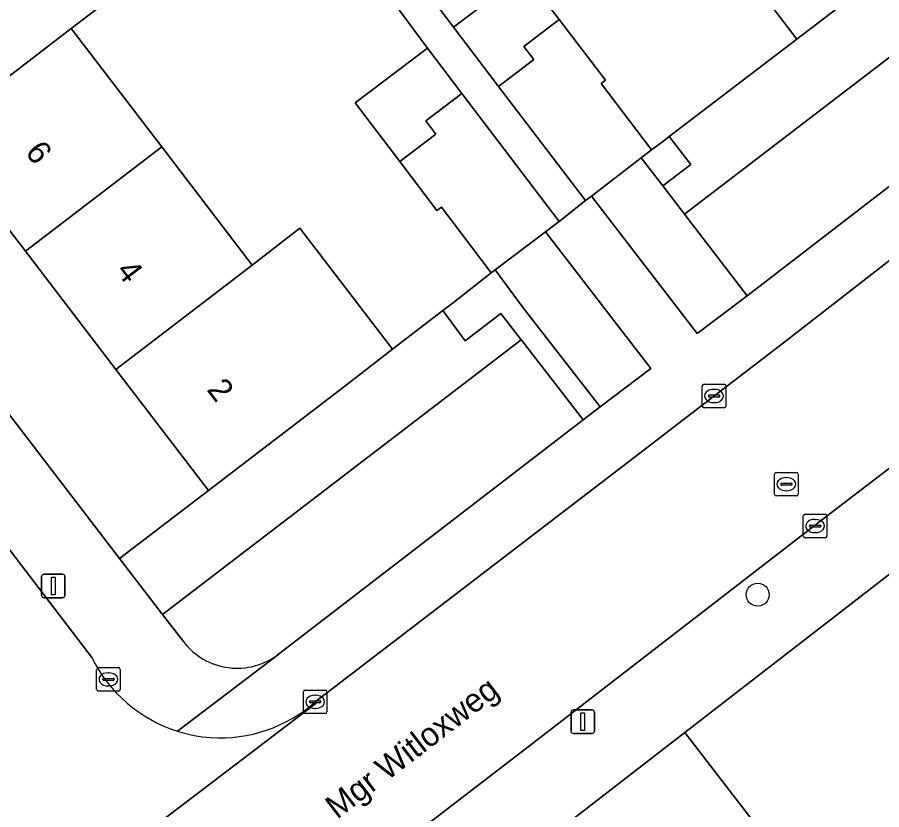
# Model space of a CAD drawing. Extents: x 159352 to 160617, y 385888 to 387323.
# Drawn here: x 160010.79 to 160047.49, y 386712.55 to 386746.17 of the extents above; entities that cross this region are included whole.
import ezdxf

# ---------------------------------------------------------------- set-up
doc = ezdxf.new("R2010")
doc.units = 0
for name, color, linetype in [('IMGEO_Boom', 7, 'Continuous'), ('IMGEO_Erf', 7, 'Continuous'), ('IMGEO_Groenvoorziening', 7, 'Continuous'), ('IMGEO_Kolk', 7, 'Continuous'), ('IMGEO_Lichtmast', 7, 'Continuous'), ('IMGEO_Openbare_ruimte_label', 7, 'Continuous'), ('IMGEO_Pand', 7, 'Continuous'), ('IMGEO_Pand_nummerreeks', 7, 'Continuous'), ('IMGEO_Parkeervlak_open', 7, 'Continuous'), ('IMGEO_Rijbaan_lokaal_open', 7, 'Continuous'), ('IMGEO_Rioolput', 7, 'Continuous'), ('IMGEO_Voetpad_open', 7, 'Continuous')]:
    doc.layers.add(name, color=color, linetype=linetype)

msp = doc.modelspace()

# ---------------------------------------------------------------- linework, layer by layer
at = {"layer": 'IMGEO_Boom'}
msp.add_circle((160042.226, 386721.668), 0.489, dxfattribs=at)
at = {"layer": 'IMGEO_Erf'}
for points in [[(159957.575, 386798.202), (159994.571, 386750), (160000, 386742.927), (160015.138, 386723.204), (160018.908, 386726.091), (160014.977, 386731.223), (160011.137, 386736.238), (160007.296, 386741.253), (160003.457, 386746.266), (160000.597, 386750), (160000, 386750.78), (159999.617, 386751.281), (159995.776, 386756.295), (159991.935, 386761.31), (159988.096, 386766.323), (159984.255, 386771.339), (159980.415, 386776.352), (159976.574, 386781.368), (159972.734, 386786.381), (159968.894, 386791.396)], [(160025.265, 386751.106), (160029.313, 386745.744), (160032.307, 386748.03), (160033.804, 386746.068), (160035.766, 386743.498), (160035.575, 386743.352), (160037.724, 386740.537), (160038.239, 386740.93), (160038.466, 386741.104), (160043.889, 386745.246), (160040.249, 386750)], [(160015.38, 386747.447), (160013.083, 386745.687), (160016.925, 386740.67), (160020.765, 386735.656), (160022.793, 386737.221), (160026.729, 386732.08), (160028.863, 386733.731), (160029.306, 386734.073), (160030.916, 386735.319), (160028.796, 386738.112), (160028.605, 386737.968), (160027.027, 386740.046), (160025.138, 386742.534), (160028.207, 386744.864), (160024.112, 386750.384)], [(160059.388, 386731.484), (160039.137, 386715.824), (160067.311, 386679.265), (160076.083, 386667.881), (160092.338, 386646.788), (160104.078, 386655.792), (160112.944, 386662.916), (160113.238, 386663.137)], [(160065.794, 386626.44), (160085.005, 386641.126), (160089.965, 386644.917), (160092.338, 386646.788), (160076.083, 386667.881), (160067.311, 386679.265), (160039.137, 386715.824), (160034.69, 386712.386), (160000, 386685.869), (159989.185, 386677.602), (160000, 386663.753), (160003.382, 386659.325), (160006.78, 386654.871), (160017.39, 386640.963), (160015.782, 386639.699), (160016.316, 386638.995), (160013.533, 386636.86), (160000, 386626.477)]]:
    msp.add_lwpolyline(points, dxfattribs=at)
at = {"layer": 'IMGEO_Groenvoorziening'}
for points in [[(160055.283, 386750.192), (160053.449, 386752.565), (160050.099, 386750), (160049.67, 386749.672), (160043.889, 386745.246), (160038.466, 386741.104), (160039.381, 386739.915), (160038.199, 386739.013), (160039.12, 386737.816)], [(160032.188, 386732.481), (160031.317, 386733.604), (160029.814, 386732.446), (160028.863, 386733.731), (160026.729, 386732.08), (160024.696, 386730.523), (160018.908, 386726.091), (160015.138, 386723.204), (160016.965, 386720.824)]]:
    msp.add_lwpolyline(points, close=True, dxfattribs=at)
for points in [[(160056.129, 386749.098), (160055.283, 386750.192), (160039.12, 386737.816), (160041.782, 386734.354), (160053.726, 386743.539)], [(160034.818, 386729.091), (160032.208, 386732.455), (160032.188, 386732.481), (160016.965, 386720.824), (160017.846, 386719.676)], [(160021.889, 386719.146), (160034.818, 386729.091)]]:
    msp.add_lwpolyline(points, dxfattribs=at)
msp.add_arc((160020.132, 386721.43), 2.882, 217.5016, 307.5617, dxfattribs=at)
at = {"layer": 'IMGEO_Kolk'}
for p, q in [((160039.948, 386730.599), (160040.8, 386730.599)), ((160039.873, 386729.673), (160039.873, 386730.525)), ((160040.361, 386730.379), (160040.386, 386730.379)), ((160040.874, 386730.525), (160040.874, 386729.673)), ((160040.132, 386730.093), (160040.132, 386730.105)), ((160040.57, 386730.056), (160040.172, 386730.056)), ((160040.175, 386730.142), (160040.573, 386730.142)), ((160040.616, 386730.105), (160040.616, 386730.093)), ((160040.8, 386729.599), (160039.948, 386729.599)), ((160040.384, 386729.819), (160040.359, 386729.819)), ((160044.163, 386724.156), (160044.163, 386725.008)), ((160044.238, 386725.082), (160045.09, 386725.082)), ((160044.651, 386724.862), (160044.676, 386724.862)), ((160045.164, 386725.008), (160045.164, 386724.156)), ((160044.422, 386724.576), (160044.422, 386724.588)), ((160044.86, 386724.539), (160044.462, 386724.539)), ((160044.465, 386724.625), (160044.863, 386724.625)), ((160044.906, 386724.588), (160044.906, 386724.576)), ((160045.09, 386724.082), (160044.238, 386724.082)), ((160044.674, 386724.302), (160044.649, 386724.302)), ((160014.164, 386717.649), (160014.164, 386718.501)), ((160014.239, 386718.575), (160015.091, 386718.575)), ((160015.165, 386718.501), (160015.165, 386717.649)), ((160014.466, 386718.118), (160014.864, 386718.118)), ((160014.652, 386718.355), (160014.677, 386718.355)), ((160014.423, 386718.069), (160014.423, 386718.081)), ((160014.861, 386718.032), (160014.463, 386718.032)), ((160014.675, 386717.795), (160014.65, 386717.795)), ((160014.907, 386718.081), (160014.907, 386718.069)), ((160015.091, 386717.575), (160014.239, 386717.575)), ((160022.939, 386716.698), (160022.939, 386717.55)), ((160023.014, 386717.624), (160023.866, 386717.624)), ((160023.427, 386717.404), (160023.452, 386717.404)), ((160023.94, 386717.55), (160023.94, 386716.698)), ((160023.198, 386717.118), (160023.198, 386717.13)), ((160023.636, 386717.081), (160023.238, 386717.081)), ((160023.241, 386717.167), (160023.639, 386717.167)), ((160023.682, 386717.13), (160023.682, 386717.118)), ((160023.45, 386716.844), (160023.425, 386716.844)), ((160023.866, 386716.624), (160023.014, 386716.624))]:
    msp.add_line(p, q, dxfattribs=at)
for points in [[(160039.948, 386730.599), (160040.8, 386730.599)], [(160039.873, 386729.673), (160039.873, 386730.525)], [(160040.874, 386730.525), (160040.874, 386729.673)], [(160040.8, 386729.599), (160039.948, 386729.599)], [(160044.163, 386724.156), (160044.163, 386725.008)], [(160044.238, 386725.082), (160045.09, 386725.082)], [(160045.164, 386725.008), (160045.164, 386724.156)], [(160045.09, 386724.082), (160044.238, 386724.082)], [(160014.164, 386717.649), (160014.164, 386718.501)], [(160014.239, 386718.575), (160015.091, 386718.575)], [(160015.165, 386718.501), (160015.165, 386717.649)], [(160015.091, 386717.575), (160014.239, 386717.575)], [(160022.939, 386716.698), (160022.939, 386717.55)], [(160023.014, 386717.624), (160023.866, 386717.624)], [(160023.94, 386717.55), (160023.94, 386716.698)], [(160023.866, 386716.624), (160023.014, 386716.624)]]:
    msp.add_lwpolyline(points, dxfattribs=at)
for centre, radius, start, end in [((160039.95, 386730.523), 0.0765, 91.552, 178.448), ((160039.95, 386730.523), 0.0765, 91.552, 178.448), ((160040.798, 386730.523), 0.0765, 1.552, 88.448), ((160040.798, 386730.523), 0.0765, 1.552, 88.448), ((160040.172, 386730.102), 0.0403, 85.8775, 175.7526), ((160040.169, 386730.092), 0.0366, 178.938, 274.7102), ((160040.573, 386730.099), 0.043, 264.8664, 352.4533), ((160040.577, 386730.104), 0.0386, 1.7309, 96.639), ((160039.95, 386729.675), 0.0765, 181.552, 268.448), ((160039.95, 386729.675), 0.0765, 181.552, 268.448), ((160040.798, 386729.675), 0.0765, 271.552, 358.448), ((160040.798, 386729.675), 0.0765, 271.552, 358.448), ((160044.24, 386725.006), 0.0765, 91.552, 178.448), ((160044.24, 386725.006), 0.0765, 91.552, 178.448), ((160045.088, 386725.006), 0.0765, 1.552, 88.448), ((160045.088, 386725.006), 0.0765, 1.552, 88.448), ((160044.462, 386724.585), 0.0403, 85.8775, 175.7526), ((160044.459, 386724.575), 0.0366, 178.938, 274.7102), ((160044.863, 386724.582), 0.043, 264.8664, 352.4533), ((160044.867, 386724.587), 0.0386, 1.7309, 96.639), ((160044.24, 386724.158), 0.0765, 181.552, 268.448), ((160044.24, 386724.158), 0.0765, 181.552, 268.448), ((160045.088, 386724.158), 0.0765, 271.552, 358.448), ((160045.088, 386724.158), 0.0765, 271.552, 358.448), ((160014.241, 386718.499), 0.0765, 91.552, 178.448), ((160014.241, 386718.499), 0.0765, 91.552, 178.448), ((160015.089, 386718.499), 0.0765, 1.552, 88.448), ((160015.089, 386718.499), 0.0765, 1.552, 88.448), ((160014.463, 386718.078), 0.0403, 85.8775, 175.7526), ((160014.868, 386718.08), 0.0386, 1.7309, 96.639), ((160014.46, 386718.068), 0.0366, 178.938, 274.7102), ((160014.864, 386718.075), 0.043, 264.8664, 352.4533), ((160014.241, 386717.651), 0.0765, 181.552, 268.448), ((160014.241, 386717.651), 0.0765, 181.552, 268.448), ((160015.089, 386717.651), 0.0765, 271.552, 358.448), ((160015.089, 386717.651), 0.0765, 271.552, 358.448), ((160023.016, 386717.548), 0.0765, 91.552, 178.448), ((160023.016, 386717.548), 0.0765, 91.552, 178.448), ((160023.864, 386717.548), 0.0765, 1.552, 88.448), ((160023.864, 386717.548), 0.0765, 1.552, 88.448), ((160023.238, 386717.127), 0.0403, 85.8775, 175.7526), ((160023.235, 386717.117), 0.0366, 178.938, 274.7102), ((160023.639, 386717.124), 0.043, 264.8664, 352.4533), ((160023.643, 386717.129), 0.0386, 1.7309, 96.639), ((160023.016, 386716.7), 0.0765, 181.552, 268.448), ((160023.016, 386716.7), 0.0765, 181.552, 268.448), ((160023.864, 386716.7), 0.0765, 271.552, 358.448), ((160023.864, 386716.7), 0.0765, 271.552, 358.448)]:
    msp.add_arc(centre, radius, start, end, dxfattribs=at)
for centre, major_axis, ratio, start_param, end_param in [((160040.36, 386730.099), (-0.387, 0.002), 0.722429, 4.712389, 7.853982), ((160040.385, 386730.099), (-0.39, 0.002), 0.717154, 1.570796, 4.712389), ((160044.65, 386724.582), (-0.387, 0.002), 0.722429, 4.712389, 7.853982), ((160044.675, 386724.582), (-0.39, 0.002), 0.717154, 1.570796, 4.712389), ((160014.651, 386718.075), (-0.387, 0.002), 0.722429, 4.712389, 7.853982), ((160014.676, 386718.075), (-0.39, 0.002), 0.717154, 1.570796, 4.712389), ((160023.426, 386717.124), (-0.387, 0.002), 0.722429, 4.712389, 7.853982), ((160023.451, 386717.124), (-0.39, 0.002), 0.717154, 1.570796, 4.712389)]:
    msp.add_ellipse(centre, major_axis=major_axis, ratio=ratio, start_param=start_param, end_param=end_param, dxfattribs=at)
at = {"layer": 'IMGEO_Lichtmast'}
for p, q in [((160011.926, 386722.539), (160012.716, 386722.539)), ((160012.716, 386722.539), (160011.926, 386722.539)), ((160011.826, 386721.639), (160011.826, 386722.439)), ((160011.826, 386722.439), (160011.826, 386721.639)), ((160012.816, 386722.439), (160012.816, 386721.639)), ((160012.816, 386721.639), (160012.816, 386722.439)), ((160012.716, 386721.539), (160011.926, 386721.539)), ((160011.926, 386721.539), (160012.716, 386721.539)), ((160034.304, 386715.88), (160034.304, 386716.68)), ((160034.304, 386716.68), (160034.304, 386715.88)), ((160034.404, 386716.78), (160035.194, 386716.78)), ((160035.194, 386716.78), (160034.404, 386716.78)), ((160035.294, 386716.68), (160035.294, 386715.88)), ((160035.294, 386715.88), (160035.294, 386716.68)), ((160035.194, 386715.78), (160034.404, 386715.78)), ((160034.404, 386715.78), (160035.194, 386715.78))]:
    msp.add_line(p, q, dxfattribs=at)
for points in [[(160012.246, 386722.414), (160012.396, 386722.414), (160012.396, 386721.664), (160012.246, 386721.664), (160012.246, 386722.414)], [(160034.724, 386716.655), (160034.874, 386716.655), (160034.874, 386715.905), (160034.724, 386715.905), (160034.724, 386716.655)]]:
    msp.add_lwpolyline(points, dxfattribs=at)
for centre, start, end in [((160011.926, 386722.439), 90, 180), ((160011.926, 386722.439), 90, 180), ((160012.716, 386722.439), 0, 90), ((160012.716, 386722.439), 360, 90), ((160011.926, 386721.639), 180, 270), ((160011.926, 386721.639), 180, 270), ((160012.716, 386721.639), 270, 0), ((160012.716, 386721.639), 270, 0), ((160034.404, 386716.68), 90, 180), ((160034.404, 386716.68), 90, 180), ((160035.194, 386716.68), 0, 90), ((160035.194, 386716.68), 360, 90), ((160034.404, 386715.88), 180, 270), ((160034.404, 386715.88), 180, 270), ((160035.194, 386715.88), 270, 0), ((160035.194, 386715.88), 270, 0)]:
    msp.add_arc(centre, 0.1, start, end, dxfattribs=at)
at = {"layer": 'IMGEO_Pand'}
for points in [[(160049.67, 386749.672), (160049.419, 386750), (160045.74, 386754.805), (160039.96, 386750.378), (160040.249, 386750), (160043.889, 386745.246)], [(160015.38, 386747.447), (160011.537, 386752.457), (160009.245, 386750.699), (160008.332, 386750), (160003.457, 386746.266), (160007.296, 386741.253), (160013.083, 386745.687)], [(160033.804, 386746.068), (160032.307, 386748.03), (160029.313, 386745.744), (160031.228, 386743.235), (160032.728, 386744.373), (160032.304, 386744.929)], [(160037.724, 386740.537), (160035.575, 386743.352), (160035.766, 386743.498), (160033.804, 386746.068), (160032.304, 386744.929), (160032.728, 386744.373), (160031.228, 386743.235), (160034.921, 386738.397), (160035.166, 386738.584), (160037.285, 386740.202)], [(160016.925, 386740.67), (160013.083, 386745.687), (160007.296, 386741.253), (160011.137, 386736.238)], [(160028.562, 386741.211), (160028.139, 386741.768), (160029.673, 386742.932), (160028.207, 386744.864), (160025.138, 386742.534), (160027.027, 386740.046)], [(160031.088, 386735.449), (160033.222, 386737.07), (160033.793, 386737.503), (160029.673, 386742.932), (160028.139, 386741.768), (160028.562, 386741.211), (160027.027, 386740.046), (160028.605, 386737.968), (160028.796, 386738.112), (160030.916, 386735.319)], [(160020.765, 386735.656), (160016.925, 386740.67), (160011.137, 386736.238), (160014.977, 386731.223)], [(160024.696, 386730.523), (160026.729, 386732.08), (160022.793, 386737.221), (160020.765, 386735.656), (160014.977, 386731.223), (160018.908, 386726.091)]]:
    msp.add_lwpolyline(points, close=True, dxfattribs=at)
at = {"layer": 'IMGEO_Parkeervlak_open'}
for points in [[(160039.12, 386737.816), (160038.199, 386739.013), (160037.285, 386740.202), (160035.166, 386738.584), (160039.653, 386732.748), (160041.782, 386734.354)], [(160033.222, 386737.07), (160031.088, 386735.449), (160032.276, 386733.842), (160035.534, 386729.641), (160037.686, 386731.264)]]:
    msp.add_lwpolyline(points, close=True, dxfattribs=at)
at = {"layer": 'IMGEO_Rijbaan_lokaal_open'}
for points in [[(160013.954, 386719.005), (160006.868, 386728.263), (160001.266, 386735.451), (159999.425, 386737.847), (159990.19, 386750), (159972.883, 386772.556)], [(160055.651, 386741.935), (160043.318, 386732.357), (160041.202, 386730.733), (160039.248, 386729.233), (160036.975, 386727.491), (160023.438, 386717.121), (160023.488, 386717.061), (160008.223, 386705.464)], [(160000, 386690.297), (160032.354, 386715.113), (160044.995, 386724.867), (160058.189, 386734.965)], [(160008.215, 386705.469), (160008.223, 386705.464), (160023.488, 386717.061), (160023.438, 386717.121)]]:
    msp.add_lwpolyline(points, dxfattribs=at)
for centre, radius, start, end in [((160019.457, 386721.727), 6.14, 206.3184, 252.3911), ((160019.396, 386721.695), 6.105, 266.3871, 311.4662), ((160019.447, 386721.659), 6.072, 252.293, 265.8848)]:
    msp.add_arc(centre, radius, start, end, dxfattribs=at)
at = {"layer": 'IMGEO_Rioolput'}
for p, q in [((160042.944, 386725.932), (160042.944, 386726.784)), ((160043.019, 386726.858), (160043.871, 386726.858)), ((160043.432, 386726.638), (160043.457, 386726.638)), ((160043.945, 386726.784), (160043.945, 386725.932)), ((160043.203, 386726.352), (160043.203, 386726.364)), ((160043.641, 386726.315), (160043.243, 386726.315)), ((160043.246, 386726.401), (160043.644, 386726.401)), ((160043.687, 386726.364), (160043.687, 386726.352)), ((160043.871, 386725.858), (160043.019, 386725.858)), ((160043.455, 386726.078), (160043.43, 386726.078))]:
    msp.add_line(p, q, dxfattribs=at)
for points in [[(160042.944, 386725.932), (160042.944, 386726.784)], [(160043.019, 386726.858), (160043.871, 386726.858)], [(160043.945, 386726.784), (160043.945, 386725.932)], [(160043.871, 386725.858), (160043.019, 386725.858)]]:
    msp.add_lwpolyline(points, dxfattribs=at)
for centre, radius, start, end in [((160043.021, 386726.782), 0.0765, 91.552, 178.448), ((160043.021, 386726.782), 0.0765, 91.552, 178.448), ((160043.869, 386726.782), 0.0765, 1.552, 88.448), ((160043.869, 386726.782), 0.0765, 1.552, 88.448), ((160043.243, 386726.361), 0.0403, 85.8775, 175.7526), ((160043.24, 386726.351), 0.0366, 178.938, 274.7102), ((160043.644, 386726.358), 0.043, 264.8664, 352.4533), ((160043.648, 386726.363), 0.0386, 1.7309, 96.639), ((160043.021, 386725.934), 0.0765, 181.552, 268.448), ((160043.021, 386725.934), 0.0765, 181.552, 268.448), ((160043.869, 386725.934), 0.0765, 271.552, 358.448), ((160043.869, 386725.934), 0.0765, 271.552, 358.448)]:
    msp.add_arc(centre, radius, start, end, dxfattribs=at)
for centre, major_axis, ratio, start_param, end_param in [((160043.431, 386726.358), (-0.387, 0.002), 0.722429, 4.712389, 7.853982), ((160043.456, 386726.358), (-0.39, 0.002), 0.717154, 1.570796, 4.712389)]:
    msp.add_ellipse(centre, major_axis=major_axis, ratio=ratio, start_param=start_param, end_param=end_param, dxfattribs=at)
at = {"layer": 'IMGEO_Voetpad_open'}
for points in [[(160017.846, 386719.676), (160016.965, 386720.824), (160015.138, 386723.204), (160000, 386742.927), (159994.571, 386750), (159957.575, 386798.202)], [(159954.634, 386796.243), (159972.883, 386772.556), (159990.19, 386750), (159999.425, 386737.847), (160001.266, 386735.451), (160006.868, 386728.263), (160013.954, 386719.005)], [(160056.055, 386745.33), (160053.726, 386743.539), (160041.782, 386734.354), (160039.653, 386732.748), (160035.166, 386738.584), (160034.921, 386738.397), (160033.793, 386737.503), (160033.222, 386737.07), (160037.686, 386731.264), (160035.534, 386729.641), (160034.818, 386729.091), (160021.889, 386719.146), (160021.892, 386719.141), (160017.6, 386715.875)], [(160023.438, 386717.121), (160036.975, 386727.491), (160039.248, 386729.233), (160041.202, 386730.733), (160043.318, 386732.357), (160055.651, 386741.935)], [(160058.189, 386734.965), (160044.995, 386724.867), (160032.354, 386715.113), (160000, 386690.297), (159996.219, 386687.397), (159978.571, 386673.834), (159978.875, 386673.438), (159972.874, 386668.826), (159972.57, 386669.222), (159963.891, 386662.552), (159964.195, 386662.156), (159958.166, 386657.522), (159957.862, 386657.918), (159947.565, 386650.005), (159947.869, 386649.609), (159941.861, 386644.992), (159941.557, 386645.388), (159935.787, 386640.953), (159935.631, 386640.825)], [(159937.885, 386638.154), (159989.185, 386677.602), (160000, 386685.869), (160034.69, 386712.386), (160039.137, 386715.824), (160059.388, 386731.484)], [(160017.6, 386715.875), (160021.892, 386719.141), (160021.889, 386719.146)]]:
    msp.add_lwpolyline(points, dxfattribs=at)
for points in [[(160015.874, 386763.299), (160013.986, 386765.713), (160009.806, 386771.229), (160009.775, 386771.206), (160008.85, 386770.505), (160012.949, 386765.096), (160014.444, 386763.084), (160016.432, 386760.411), (160020.629, 386755.069), (160022.124, 386753.057), (160024.112, 386750.384), (160028.207, 386744.864), (160029.673, 386742.932), (160033.793, 386737.503), (160034.921, 386738.397), (160031.228, 386743.235), (160029.313, 386745.744), (160025.265, 386751.106), (160023.565, 386753.281), (160021.676, 386755.695), (160017.575, 386761.125)], [(160038.466, 386741.104), (160038.239, 386740.93), (160037.724, 386740.537), (160037.285, 386740.202), (160038.199, 386739.013), (160039.381, 386739.915)], [(160032.276, 386733.842), (160031.088, 386735.449), (160030.916, 386735.319), (160029.306, 386734.073), (160028.863, 386733.731), (160029.814, 386732.446), (160031.317, 386733.604), (160032.188, 386732.481), (160032.208, 386732.455), (160034.818, 386729.091), (160035.534, 386729.641)]]:
    msp.add_lwpolyline(points, close=True, dxfattribs=at)
for centre, radius, start, end in [((160020.132, 386721.43), 2.882, 217.5016, 307.5617), ((160019.457, 386721.727), 6.14, 206.3184, 252.3911), ((160019.396, 386721.695), 6.105, 266.3871, 311.4662), ((160019.447, 386721.659), 6.072, 252.293, 265.8848)]:
    msp.add_arc(centre, radius, start, end, dxfattribs=at)

# ---------------------------------------------------------------- texts
at = {"layer": 'IMGEO_Openbare_ruimte_label'}
msp.add_text('Mgr Witloxweg', height=1, rotation=37.5686, dxfattribs=at).set_placement((160024.371, 386712.116))
at = {"layer": 'IMGEO_Pand_nummerreeks'}
for s, p in [('6', (160011.096, 386740.436)), ('4', (160014.954, 386735.398)), ('2', (160018.81, 386730.362))]:
    msp.add_text(s, height=1, rotation=307.4471, dxfattribs=at).set_placement(p)

doc.saveas('drawing.dxf')
